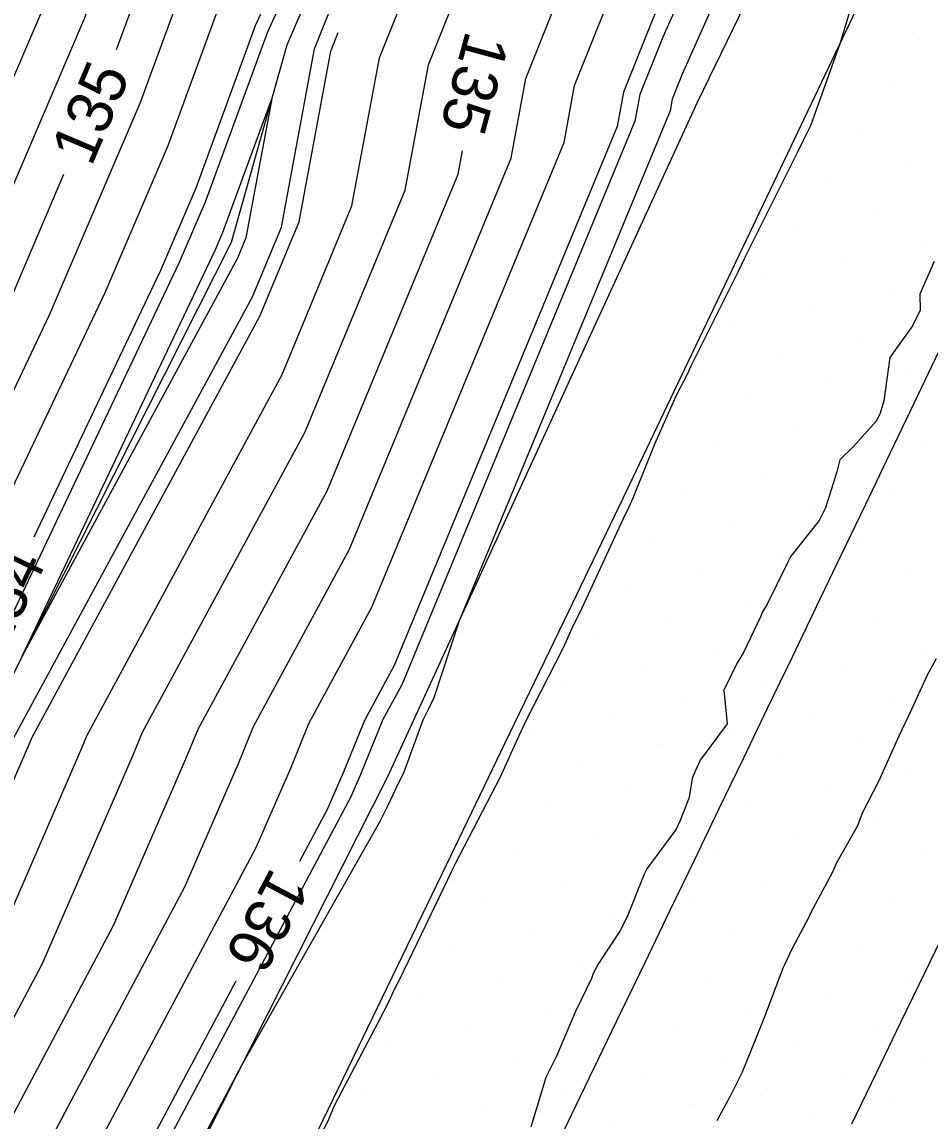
# Model space of a CAD drawing. Extents: x 2354170 to 2357230, y 866100 to 868290.
# Drawn here: x 2355499.76 to 2355540.01, y 866698.25 to 866746.93 of the extents above; entities that cross this region are included whole.
import ezdxf

# ---------------------------------------------------------------- set-up
doc = ezdxf.new("R2010")
doc.units = 0
for name, color, linetype in [('Default', 7, 'Continuous'), ('DTM Contours Major', 7, 'Continuous'), ('DTM Contours Major Text', 7, 'Continuous'), ('DTM Contours Minor', 7, 'Continuous'), ('Exist DTM Breakline', 7, 'Continuous'), ('Exist DTM Scan Elevation Point', 7, 'Continuous'), ('Exist Roads EOP', 7, 'Continuous'), ('PH Exist DTM Breakline', 7, 'Continuous')]:
    doc.layers.add(name, color=color, linetype=linetype)

msp = doc.modelspace()

# ---------------------------------------------------------------- linework, layer by layer
at = {"layer": 'Default'}
for points in [[(2355600.968, 866953.483), (2355597.163, 866946.413), (2355589.174, 866929.996), (2355586.633, 866923.855), (2355586.083, 866922.723), (2355582.037, 866915.081), (2355573.922, 866898.661), (2355570.304, 866891.811), (2355570.114, 866891.426), (2355562.896, 866874.959), (2355559.296, 866866.659), (2355555.403, 866857.772), (2355551.84, 866848.098), (2355544.267, 866833.829), (2355539.368, 866825.892), (2355534.98, 866817.967), (2355527.736, 866803.481), (2355524.71, 866794.433), (2355517.552, 866779.756), (2355513.582, 866771.73), (2355507.305, 866758.187), (2355503.787, 866750.521), (2355502.522, 866747.068), (2355496.046, 866731.969)], [(2355598.992, 866953.276), (2355596.285, 866948.247), (2355586.848, 866928.852), (2355585.013, 866924.419), (2355584.343, 866923.038), (2355581.419, 866917.515), (2355571.844, 866898.144), (2355569.271, 866893.269), (2355569.049, 866892.821), (2355560.635, 866873.625), (2355557.882, 866867.278), (2355553.363, 866856.962), (2355550.559, 866849.347), (2355541.453, 866832.192), (2355537.813, 866826.295), (2355534.553, 866820.407), (2355526.136, 866803.576), (2355524.022, 866797.252), (2355515.209, 866779.183), (2355512.401, 866773.506), (2355504.777, 866757.056), (2355502.209, 866751.461), (2355501.286, 866748.941), (2355493.582, 866730.98)], [(2355547.177, 866835.649), (2355547.08, 866835.465), (2355540.922, 866825.489), (2355535.407, 866815.527), (2355529.335, 866803.386), (2355525.399, 866791.614), (2355519.895, 866780.33), (2355514.763, 866769.954), (2355509.833, 866759.317), (2355505.365, 866749.58), (2355503.944, 866745.705)], [(2355497.503, 866703.485), (2355502.389, 866714.701), (2355502.652, 866715.35), (2355511.301, 866731.319), (2355514.39, 866738.785), (2355515.612, 866745.34), (2355521.237, 866759.375), (2355523.561, 866764.58), (2355530.031, 866780.158), (2355530.35, 866780.723), (2355539.648, 866793.357), (2355544.366, 866801.933), (2355550.902, 866816.111)], [(2355540.673, 866815.407), (2355536.687, 866808.209), (2355534.132, 866803.1), (2355527.464, 866783.156), (2355526.924, 866782.049), (2355518.306, 866764.625), (2355517.418, 866762.71), (2355510.098, 866746.759), (2355507.465, 866739.576), (2355505.898, 866735.923), (2355500.283, 866724.116)], [(2355495.19, 866694.923), (2355500.66, 866705.198), (2355504.71, 866714.495), (2355505.109, 866715.478), (2355512.293, 866728.743), (2355516.74, 866739.488), (2355517.774, 866745.037), (2355522.535, 866756.916), (2355526.26, 866765.257), (2355531.798, 866778.591), (2355532.357, 866779.581), (2355540.287, 866790.357), (2355546.489, 866801.631), (2355551.889, 866813.344)], [(2355535.833, 866813.088), (2355530.934, 866803.291), (2355526.087, 866788.795), (2355522.238, 866780.903), (2355515.944, 866768.177), (2355512.362, 866760.448), (2355506.942, 866748.64), (2355504.993, 866743.322), (2355500.972, 866733.946), (2355493.766, 866718.795)], [(2355536.26, 866810.648), (2355532.533, 866803.195), (2355526.775, 866785.975), (2355524.581, 866781.476), (2355517.125, 866766.401), (2355514.89, 866761.579), (2355508.52, 866747.7), (2355506.229, 866741.449), (2355503.435, 866734.935), (2355495.163, 866717.54)], [(2355497.99, 866691.749), (2355506.974, 866708.623), (2355509.353, 866714.083), (2355510.023, 866715.733), (2355514.277, 866723.589), (2355521.44, 866740.894), (2355522.098, 866744.429), (2355525.131, 866751.997), (2355531.659, 866766.613), (2355535.331, 866775.456), (2355536.371, 866777.299), (2355541.565, 866784.357), (2355550.736, 866801.027), (2355553.862, 866807.809)], [(2355499.39, 866690.163), (2355510.131, 866710.335), (2355511.674, 866713.877), (2355512.48, 866715.861), (2355515.27, 866721.012), (2355523.789, 866741.597), (2355524.26, 866744.125), (2355526.43, 866749.538), (2355534.358, 866767.291), (2355537.098, 866773.889), (2355538.378, 866776.158), (2355542.204, 866781.357), (2355552.859, 866800.725), (2355554.849, 866805.042)], [(2355554.712, 866799.931), (2355542.843, 866778.357), (2355540.385, 866775.016), (2355538.865, 866772.322), (2355537.057, 866767.969), (2355527.728, 866747.079), (2355526.422, 866743.821), (2355526.139, 866742.3), (2355516.262, 866718.435), (2355514.937, 866715.989), (2355513.996, 866713.671), (2355513.288, 866712.047), (2355512.065, 866709.749)], [(2355539.756, 866768.647), (2355529.026, 866744.619), (2355528.585, 866743.517), (2355528.489, 866743.003), (2355519.134, 866720.401), (2355518.014, 866717.004), (2355517.781, 866716.508), (2355517.528, 866716.002), (2355516.689, 866713.705), (2355516.322, 866712.952), (2355515.959, 866712.2), (2355515.603, 866711.496), (2355509.481, 866700.681), (2355502.191, 866686.989), (2355501.71, 866686.085), (2355501.456, 866685.508), (2355493.415, 866667.675)], [(2355536.415, 866747.275), (2355536.017, 866745.97), (2355534.712, 866742.327), (2355534.573, 866742.032), (2355534.377, 866741.65), (2355534.122, 866741.134), (2355531.967, 866736.823), (2355531.779, 866736.449), (2355531.487, 866735.855), (2355529.416, 866731.686), (2355529.252, 866731.322), (2355528.757, 866730.39), (2355527.808, 866728.26), (2355526.845, 866725.839), (2355526.655, 866725.447), (2355526.396, 866724.893), (2355524.492, 866720.782), (2355524.193, 866720.196), (2355523.748, 866719.213), (2355522.075, 866715.946), (2355521.779, 866715.308), (2355521.023, 866713.617), (2355520.977, 866713.519), (2355520.97, 866713.505), (2355520.961, 866713.487), (2355518.968, 866709.645), (2355518.821, 866709.342), (2355518.624, 866708.932), (2355516.477, 866704.485), (2355516.279, 866704.102), (2355516.004, 866703.516), (2355515.547, 866702.629), (2355513.615, 866698.947), (2355513.355, 866698.321), (2355511.501, 866694.602)], [(2355474.651, 866654.795), (2355480.792, 866671.801), (2355482.147, 866674.806), (2355492.323, 866697.973), (2355492.389, 866698.097), (2355494.346, 866701.773), (2355500.067, 866714.907), (2355500.195, 866715.222), (2355510.308, 866733.896), (2355512.041, 866738.082), (2355513.45, 866745.644), (2355513.78, 866746.47)], [(2355499.766, 866718.837), (2355508.362, 866736.912), (2355508.701, 866737.702), (2355510.837, 866743.533), (2355509.691, 866737.379), (2355509.316, 866736.473), (2355499.766, 866718.837)], [(2355477.528, 866650.538), (2355482.672, 866660.256), (2355486.202, 866670.032), (2355490.423, 866679.393), (2355496.346, 866692.878), (2355496.59, 866693.336), (2355503.817, 866706.91), (2355507.032, 866714.289), (2355507.566, 866715.606), (2355513.285, 866726.166), (2355519.09, 866740.191), (2355519.284, 866741.232)], [(2355501.607, 866740.18), (2355498.509, 866732.957), (2355492.37, 866720.049), (2355492.183, 866719.618), (2355487.918, 866710.822), (2355481.045, 866699.544), (2355480.169, 866698.107), (2355473.702, 866684.888), (2355470.536, 866676.804), (2355464.789, 866667.814), (2355458.086, 866654.554), (2355456.983, 866650.973), (2355456.965, 866650.938)], [(2355540.202, 866736.33), (2355539.557, 866734.875), (2355539.581, 866734.166), (2355539.234, 866733.474), (2355538.224, 866732.066), (2355537.962, 866730.158), (2355537.806, 866729.605), (2355537.645, 866729.268), (2355536.621, 866728.132), (2355536.01, 866727.536), (2355535.874, 866727.003), (2355535.378, 866725.408), (2355535.102, 866724.849), (2355533.841, 866723.275), (2355533.657, 866722.914), (2355532.795, 866721.152), (2355532.585, 866720.809), (2355532.502, 866720.58), (2355531.737, 866719.003), (2355531.469, 866718.55), (2355530.879, 866717.34), (2355531.019, 866715.85), (2355529.829, 866714.236), (2355529.612, 866713.783), (2355529.467, 866713.444), (2355529.328, 866712.577), (2355528.937, 866711.562), (2355528.756, 866711.181), (2355527.461, 866709.423), (2355527.346, 866709.182), (2355526.611, 866707.37), (2355526.293, 866706.704), (2355525.317, 866705.236), (2355525.084, 866704.788), (2355525.003, 866704.568), (2355524.297, 866703.096), (2355524.027, 866702.49), (2355523.472, 866701.156), (2355522.985, 866700.182), (2355522.314, 866697.983)], [(2355509.245, 866704.453), (2355500.791, 866688.576), (2355500.369, 866687.783), (2355498.698, 866683.979), (2355491.612, 866668.264), (2355490.706, 866665.754), (2355480.416, 866646.318), (2355479.661, 866645.026), (2355478.968, 866644.149), (2355468.29, 866622.653), (2355467.668, 866620.913), (2355467.047, 866619.542), (2355464.788, 866614.98)]]:
    msp.add_lwpolyline(points, dxfattribs=at)
at = {"layer": 'DTM Contours Major'}
for points in [[(2355547.177, 866835.649), (2355547.08, 866835.465), (2355540.922, 866825.489), (2355535.407, 866815.527), (2355529.335, 866803.386), (2355525.399, 866791.614), (2355519.895, 866780.33), (2355514.763, 866769.954), (2355509.833, 866759.317), (2355505.365, 866749.58), (2355503.944, 866745.705)], [(2355477.528, 866650.538), (2355482.672, 866660.256), (2355486.202, 866670.032), (2355490.423, 866679.393), (2355496.346, 866692.878), (2355496.59, 866693.336), (2355503.817, 866706.91), (2355507.032, 866714.289), (2355507.566, 866715.606), (2355513.285, 866726.166), (2355519.09, 866740.191), (2355519.284, 866741.232)], [(2355501.607, 866740.18), (2355498.509, 866732.957), (2355492.37, 866720.049), (2355492.183, 866719.618), (2355487.918, 866710.822), (2355481.045, 866699.544), (2355480.169, 866698.107), (2355473.702, 866684.888), (2355470.536, 866676.804), (2355464.789, 866667.814), (2355458.086, 866654.554), (2355456.983, 866650.973), (2355456.965, 866650.938)]]:
    msp.add_lwpolyline(points, dxfattribs=at)
at = {"layer": 'DTM Contours Minor'}
for points in [[(2355585.674, 866863.553), (2355585.42, 866862.918), (2355584.221, 866860.398), (2355572.352, 866836.47), (2355571.047, 866834.377), (2355568.138, 866828.494), (2355567.163, 866826.335), (2355556.165, 866801.352), (2355555.69, 866800.322), (2355543.056, 866777.357), (2355541.054, 866774.636), (2355539.454, 866771.8), (2355537.957, 866768.195), (2355528.161, 866746.259), (2355527.143, 866743.72), (2355526.922, 866742.534), (2355516.593, 866717.576), (2355515.756, 866716.032), (2355514.769, 866713.602), (2355514.341, 866712.618), (2355501.258, 866688.047), (2355500.816, 866687.217), (2355499.617, 866684.489), (2355499.185, 866683.531)], [(2355482.422, 866677.015), (2355491.876, 866698.539), (2355491.922, 866698.626), (2355493.294, 866701.202), (2355499.294, 866714.975), (2355499.377, 866715.179), (2355509.978, 866734.755), (2355511.258, 866737.848), (2355512.729, 866745.745), (2355519.506, 866762.655), (2355519.962, 866763.676), (2355527.505, 866781.836), (2355518.699, 866764.033), (2355518.261, 866763.087), (2355510.624, 866746.446), (2355507.877, 866738.951), (2355506.719, 866736.253), (2355497.024, 866715.867), (2355496.995, 866715.8), (2355491.406, 866704.274)], [(2355540.277, 866718.718), (2355539.886, 866718.004), (2355539.169, 866716.452), (2355538.632, 866715.302), (2355538.117, 866714.151), (2355537.743, 866713.326), (2355537.01, 866711.886), (2355536.796, 866711.329), (2355535.852, 866709.654), (2355535.696, 866709.301), (2355534.695, 866707.422), (2355534.636, 866707.281), (2355533.9, 866705.896), (2355533.564, 866705.173), (2355533.505, 866705.045), (2355532.639, 866702.787), (2355532.323, 866701.987), (2355531.682, 866700.423), (2355531.153, 866699.355), (2355530.565, 866698.258)]]:
    msp.add_lwpolyline(points, dxfattribs=at)
at = {"layer": 'Exist DTM Breakline'}
for points in [[(2355523.054, 866696.298), (2355524.139, 866698.55), (2355526.308, 866703.055), (2355527.394, 866705.307), (2355528.48, 866707.558), (2355529.567, 866709.81), (2355530.654, 866712.061), (2355531.74, 866714.313), (2355532.824, 866716.566), (2355533.909, 866718.818), (2355534.994, 866721.07), (2355536.078, 866723.323), (2355537.16, 866725.577), (2355538.241, 866727.831), (2355539.323, 866730.085), (2355540.404, 866732.339), (2355541.483, 866734.594), (2355542.561, 866736.85), (2355543.64, 866739.105), (2355544.719, 866741.36), (2355545.799, 866743.615), (2355546.88, 866745.869), (2355547.96, 866748.123)], [(2355536.541, 866698.132), (2355537.632, 866700.382), (2355538.723, 866702.631), (2355539.815, 866704.88), (2355540.9, 866707.132), (2355541.978, 866709.388), (2355543.057, 866711.643), (2355544.136, 866713.898), (2355545.214, 866716.154), (2355546.293, 866718.409), (2355547.371, 866720.665), (2355548.45, 866722.92), (2355549.528, 866725.175), (2355550.607, 866727.431), (2355551.685, 866729.686), (2355552.764, 866731.942), (2355553.842, 866734.197), (2355554.922, 866736.452), (2355556.001, 866738.707), (2355557.081, 866740.962), (2355558.161, 866743.216), (2355559.241, 866745.471), (2355560.32, 866747.726)]]:
    msp.add_lwpolyline(points, dxfattribs=at)
at = {"layer": 'Exist DTM Scan Elevation Point'}
for p, q in [((2355539.562, 866746.169), (2355539.562, 866746.169)), ((2355538.182, 866744.084), (2355538.182, 866744.084)), ((2355536.803, 866741.999), (2355536.803, 866741.999)), ((2355538.888, 866740.62), (2355538.888, 866740.62)), ((2355535.424, 866739.914), (2355535.424, 866739.914)), ((2355537.509, 866738.535), (2355537.509, 866738.535)), ((2355534.044, 866737.829), (2355534.044, 866737.829)), ((2355539.594, 866737.155), (2355539.594, 866737.155)), ((2355536.129, 866736.45), (2355536.129, 866736.45)), ((2355532.665, 866735.744), (2355532.665, 866735.744)), ((2355538.214, 866735.07), (2355538.214, 866735.07)), ((2355534.75, 866734.365), (2355534.75, 866734.365)), ((2355531.285, 866733.659), (2355531.285, 866733.659)), ((2355536.835, 866732.985), (2355536.835, 866732.985)), ((2355533.37, 866732.28), (2355533.37, 866732.28)), ((2355529.906, 866731.574), (2355529.906, 866731.574)), ((2355538.92, 866731.606), (2355538.92, 866731.606)), ((2355535.455, 866730.9), (2355535.455, 866730.9)), ((2355531.991, 866730.195), (2355531.991, 866730.195)), ((2355537.54, 866729.521), (2355537.54, 866729.521)), ((2355528.526, 866729.489), (2355528.526, 866729.489)), ((2355534.076, 866728.815), (2355534.076, 866728.815)), ((2355530.611, 866728.11), (2355530.611, 866728.11)), ((2355539.625, 866728.141), (2355539.625, 866728.141)), ((2355536.161, 866727.436), (2355536.161, 866727.436)), ((2355532.696, 866726.73), (2355532.696, 866726.73)), ((2355529.232, 866726.025), (2355529.232, 866726.025)), ((2355538.246, 866726.056), (2355538.246, 866726.056)), ((2355534.781, 866725.351), (2355534.781, 866725.351)), ((2355531.317, 866724.645), (2355531.317, 866724.645)), ((2355527.853, 866723.94), (2355527.853, 866723.94)), ((2355536.866, 866723.971), (2355536.866, 866723.971)), ((2355533.402, 866723.266), (2355533.402, 866723.266)), ((2355529.938, 866722.56), (2355529.938, 866722.56)), ((2355538.951, 866722.592), (2355538.951, 866722.592)), ((2355526.473, 866721.855), (2355526.473, 866721.855)), ((2355535.487, 866721.886), (2355535.487, 866721.886)), ((2355532.023, 866721.181), (2355532.023, 866721.181)), ((2355528.558, 866720.475), (2355528.558, 866720.475)), ((2355537.572, 866720.507), (2355537.572, 866720.507)), ((2355534.107, 866719.801), (2355534.107, 866719.801)), ((2355525.094, 866719.77), (2355525.094, 866719.77)), ((2355530.643, 866719.096), (2355530.643, 866719.096)), ((2355539.657, 866719.128), (2355539.657, 866719.128)), ((2355527.179, 866718.39), (2355527.179, 866718.39)), ((2355536.192, 866718.422), (2355536.192, 866718.422)), ((2355523.714, 866717.685), (2355523.714, 866717.685)), ((2355532.728, 866717.716), (2355532.728, 866717.716)), ((2355529.264, 866717.011), (2355529.264, 866717.011)), ((2355538.277, 866717.043), (2355538.277, 866717.043)), ((2355525.799, 866716.305), (2355525.799, 866716.305)), ((2355534.813, 866716.337), (2355534.813, 866716.337)), ((2355522.335, 866715.6), (2355522.335, 866715.6)), ((2355531.349, 866715.631), (2355531.349, 866715.631)), ((2355527.884, 866714.926), (2355527.884, 866714.926)), ((2355536.898, 866714.958), (2355536.898, 866714.958)), ((2355524.42, 866714.22), (2355524.42, 866714.22)), ((2355533.434, 866714.252), (2355533.434, 866714.252)), ((2355520.955, 866713.515), (2355520.955, 866713.515)), ((2355529.969, 866713.546), (2355529.969, 866713.546)), ((2355538.983, 866713.578), (2355538.983, 866713.578)), ((2355526.505, 866712.841), (2355526.505, 866712.841)), ((2355535.519, 866712.873), (2355535.519, 866712.873)), ((2355523.04, 866712.135), (2355523.04, 866712.135)), ((2355532.054, 866712.167), (2355532.054, 866712.167)), ((2355528.59, 866711.461), (2355528.59, 866711.461)), ((2355537.604, 866711.493), (2355537.604, 866711.493)), ((2355525.125, 866710.756), (2355525.125, 866710.756)), ((2355534.139, 866710.788), (2355534.139, 866710.788)), ((2355521.661, 866710.05), (2355521.661, 866710.05)), ((2355530.675, 866710.082), (2355530.675, 866710.082)), ((2355539.689, 866710.114), (2355539.689, 866710.114)), ((2355527.21, 866709.376), (2355527.21, 866709.376)), ((2355536.224, 866709.408), (2355536.224, 866709.408)), ((2355523.746, 866708.671), (2355523.746, 866708.671)), ((2355532.76, 866708.703), (2355532.76, 866708.703)), ((2355520.281, 866707.965), (2355520.281, 866707.965)), ((2355529.295, 866707.997), (2355529.295, 866707.997)), ((2355538.309, 866708.029), (2355538.309, 866708.029)), ((2355525.831, 866707.291), (2355525.831, 866707.291)), ((2355534.845, 866707.323), (2355534.845, 866707.323)), ((2355522.366, 866706.586), (2355522.366, 866706.586)), ((2355531.38, 866706.618), (2355531.38, 866706.618)), ((2355518.902, 866705.88), (2355518.902, 866705.88)), ((2355527.916, 866705.912), (2355527.916, 866705.912)), ((2355536.93, 866705.944), (2355536.93, 866705.944)), ((2355524.451, 866705.206), (2355524.451, 866705.206)), ((2355533.465, 866705.238), (2355533.465, 866705.238)), ((2355520.987, 866704.501), (2355520.987, 866704.501)), ((2355530.001, 866704.533), (2355530.001, 866704.533)), ((2355539.015, 866704.564), (2355539.015, 866704.564)), ((2355517.523, 866703.795), (2355517.523, 866703.795)), ((2355526.536, 866703.827), (2355526.536, 866703.827)), ((2355535.55, 866703.859), (2355535.55, 866703.859)), ((2355523.072, 866703.122), (2355523.072, 866703.122)), ((2355532.086, 866703.153), (2355532.086, 866703.153)), ((2355519.608, 866702.416), (2355519.608, 866702.416)), ((2355528.621, 866702.448), (2355528.621, 866702.448)), ((2355537.635, 866702.479), (2355537.635, 866702.479)), ((2355534.171, 866701.774), (2355534.171, 866701.774)), ((2355516.143, 866701.71), (2355516.143, 866701.71)), ((2355525.157, 866701.742), (2355525.157, 866701.742)), ((2355521.693, 866701.037), (2355521.693, 866701.037)), ((2355530.706, 866701.068), (2355530.706, 866701.068)), ((2355539.72, 866701.1), (2355539.72, 866701.1)), ((2355518.228, 866700.331), (2355518.228, 866700.331)), ((2355527.242, 866700.363), (2355527.242, 866700.363)), ((2355536.256, 866700.394), (2355536.256, 866700.394)), ((2355514.764, 866699.625), (2355514.764, 866699.625)), ((2355523.778, 866699.657), (2355523.778, 866699.657)), ((2355532.791, 866699.689), (2355532.791, 866699.689)), ((2355520.313, 866698.952), (2355520.313, 866698.952)), ((2355529.327, 866698.983), (2355529.327, 866698.983)), ((2355538.341, 866699.015), (2355538.341, 866699.015)), ((2355525.863, 866698.278), (2355525.863, 866698.278)), ((2355534.876, 866698.309), (2355534.876, 866698.309))]:
    msp.add_line(p, q, dxfattribs=at)
at = {"layer": 'Exist Roads EOP'}
msp.add_lwpolyline([(2355536.725, 866747.455), (2355534.143, 866742.039), (2355531.558, 866736.625), (2355528.968, 866731.212), (2355526.373, 866725.802), (2355523.774, 866720.394), (2355521.171, 866714.988), (2355518.564, 866709.585), (2355515.952, 866704.183), (2355513.337, 866698.783), (2355510.719, 866693.384), (2355508.1, 866687.986), (2355505.48, 866682.588), (2355502.861, 866677.19), (2355500.243, 866671.791), (2355497.628, 866666.391)], dxfattribs=at)
at = {"layer": 'PH Exist DTM Breakline'}
for points in [[(2355733.904, 867164.206), (2355727.029, 867150.491), (2355713.886, 867126.137), (2355701.743, 867100.555), (2355685.68, 867067.026), (2355670.305, 867038.421), (2355654.371, 867005.649), (2355642.016, 866977.398), (2355629.593, 866951.907), (2355615.435, 866920.989), (2355601.009, 866889.889), (2355586.439, 866860.066), (2355569.49, 866826.672), (2355556.577, 866800.196), (2355542.29, 866769.284), (2355529.69, 866743.362), (2355515.96, 866713.496), (2355501.949, 866685.781), (2355493.481, 866667.653)], [(2355478.234, 866672.637), (2355497.877, 866715.101), (2355509.042, 866737.185), (2355511.512, 866745.917), (2355519.083, 866763.455), (2355527.688, 866782.236), (2355537.617, 866802.893), (2355548.234, 866823.593), (2355558.175, 866841.919), (2355568.102, 866862.809), (2355576.545, 866883.01), (2355585.474, 866901.542), (2355594.023, 866921.284), (2355602, 866936.304), (2355611.486, 866954.588)]]:
    msp.add_lwpolyline(points, dxfattribs=at)

# ---------------------------------------------------------------- texts
at = {"layer": 'Default'}
for s, rotation, p in [('135', 254.8621, (2355519.454, 866746.608)), ('135', 67.0651, (2355502.836, 866740.481)), ('134', 64.5653, (2355498.934, 866718.951)), ('136', 241.9667, (2355510.827, 866709.552))]:
    msp.add_text(s, height=2, rotation=rotation, dxfattribs=at).set_placement(p)
at = {"layer": 'DTM Contours Major Text'}
for rotation, p in [(254.8621, (2355519.454, 866746.608)), (67.0651, (2355502.836, 866740.481))]:
    msp.add_text('135', height=2, rotation=rotation, dxfattribs=at).set_placement(p)

doc.saveas('drawing.dxf')
